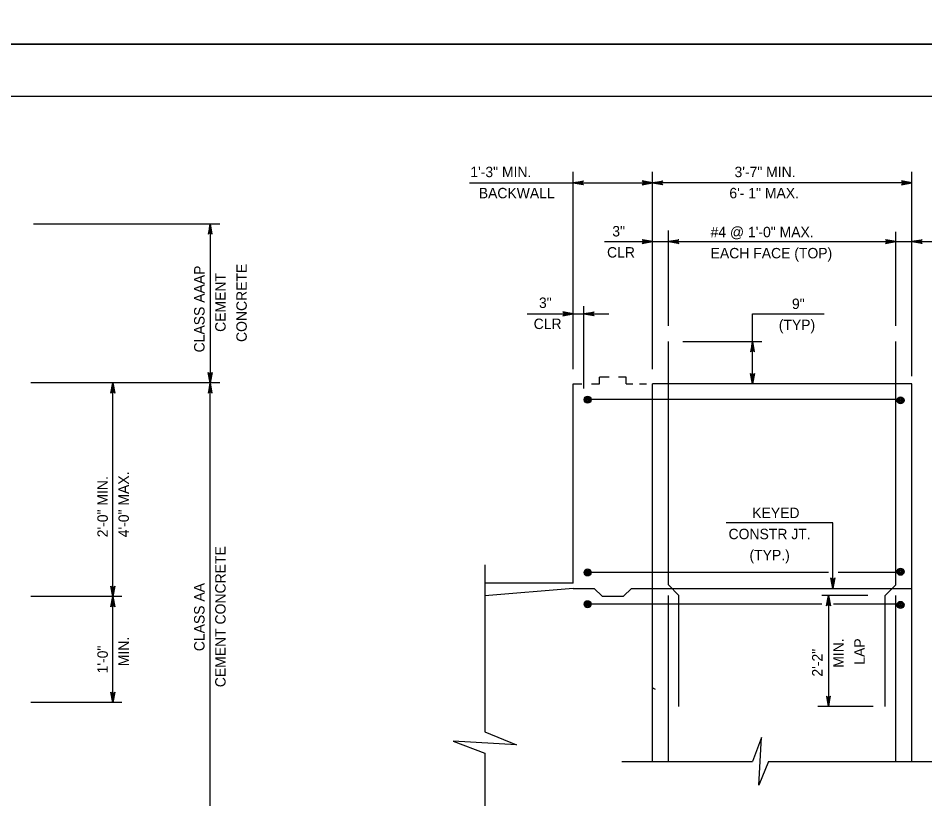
# Model space of a CAD drawing. Extents: x 636530 to 644067, y 294168 to 299122.
# Drawn here: x 638611.5 to 638872.5, y 295139.4 to 295364 of the extents above; entities that cross this region are included whole.
import ezdxf

# ---------------------------------------------------------------- set-up
doc = ezdxf.new("R2010")
doc.units = 0
doc.layers.add('1', color=7, linetype='Continuous')
doc.layers.add('PLT-BNDY', color=7, linetype='Continuous')

msp = doc.modelspace()

# ---------------------------------------------------------------- linework, layer by layer
at = {"layer": '1'}
for p, q in [((638991.78, 295341.48), (638205.78, 295341.48)), ((638771.23, 295263.04), (638771.23, 295319.74)), ((638794.07, 295263.04), (638794.07, 295319.74)), ((638868.67, 295260.97), (638868.67, 295319.74)), ((638741.37, 295316.58), (638794.07, 295316.58)), ((638868.67, 295316.58), (638794.07, 295316.58)), ((638615.92, 295304.82), (638669.52, 295304.82)), ((638666.75, 295304.82), (638666.75, 295259.09)), ((638798.64, 295275.46), (638798.64, 295302.85)), ((638864.1, 295275.46), (638864.1, 295302.52)), ((638780.29, 295299.69), (638794.07, 295299.69)), ((638794.07, 295299.69), (638868.67, 295299.69)), ((638868.67, 295299.69), (638881.56, 295299.69)), ((638774.28, 295257.43), (638774.28, 295281.15)), ((638757.96, 295278.92), (638771.23, 295278.92)), ((638771.23, 295278.92), (638781.52, 295278.92)), ((638822.87, 295278.92), (638843.49, 295278.92)), ((638822.87, 295270.98), (638822.87, 295278.92)), ((638798.64, 295200.95), (638798.64, 295270.98)), ((638802.84, 295270.98), (638825.54, 295270.98)), ((638822.87, 295258.8), (638822.87, 295270.98)), ((638864.1, 295200.95), (638864.1, 295270.98)), ((638778.83, 295258.8), (638778.83, 295260.67)), ((638781.61, 295260.67), (638778.83, 295260.67)), ((638786.45, 295260.67), (638784.31, 295260.67)), ((638786.45, 295258.8), (638786.45, 295260.67)), ((638669.52, 295259.09), (638615.18, 295259.09)), ((638638.78, 295197.57), (638638.78, 295259.09)), ((638666.75, 295127.02), (638666.75, 295259.09)), ((638771.21, 295258.8), (638773.7, 295258.8)), ((638771.23, 295201.47), (638771.23, 295258.8)), ((638776.55, 295258.8), (638778.83, 295258.8)), ((638786.45, 295258.8), (638788.42, 295258.8)), ((638790.32, 295258.8), (638792.38, 295258.8)), ((638794.07, 295150.16), (638794.07, 295258.8)), ((638868.67, 295258.8), (638794.07, 295258.8)), ((638868.67, 295150.16), (638868.67, 295258.8)), ((638775.38, 295254.23), (638775.38, 295254.23)), ((638864.44, 295254.23), (638775.38, 295254.23)), ((638865.44, 295254.04), (638865.44, 295254.04)), ((638845.99, 295218.8), (638815.29, 295218.8)), ((638845.99, 295199.95), (638845.99, 295218.8)), ((638745.8, 295206.7), (638745.8, 295158.63)), ((638775.38, 295204.52), (638775.38, 295204.52)), ((638844.75, 295204.52), (638775.38, 295204.52)), ((638864.44, 295204.52), (638847.51, 295204.52)), ((638865.44, 295204.71), (638865.44, 295204.71)), ((638771.23, 295201.47), (638745.8, 295201.47)), ((638771.23, 295199.95), (638745.8, 295197.83)), ((638771.23, 295199.95), (638777.32, 295199.95)), ((638777.32, 295199.95), (638779.61, 295197.67)), ((638787.98, 295199.95), (638785.7, 295197.67)), ((638787.98, 295199.95), (638868.67, 295199.95)), ((638801.69, 295197.9), (638798.64, 295200.95)), ((638861.06, 295197.9), (638864.11, 295200.95)), ((638641.3, 295197.57), (638615.18, 295197.57)), ((638638.78, 295167.08), (638638.78, 295197.57)), ((638779.61, 295197.67), (638785.7, 295197.67)), ((638798.64, 295150.16), (638798.64, 295197.9)), ((638801.69, 295165.92), (638801.69, 295197.9)), ((638856.07, 295197.9), (638842.8, 295197.9)), ((638844.7, 295197.9), (638844.7, 295165.92)), ((638861.06, 295165.92), (638861.06, 295197.9)), ((638864.1, 295150.16), (638864.1, 295197.9)), ((638775.38, 295195.38), (638775.38, 295195.38)), ((638842.83, 295195.38), (638775.38, 295195.38)), ((638864.44, 295195.38), (638846.15, 295195.38)), ((638865.44, 295195.19), (638865.44, 295195.19)), ((638641.3, 295167.08), (638615.18, 295167.08)), ((638857.58, 295165.92), (638841.67, 295165.92)), ((638745.8, 295152.54), (638745.8, 295123.19)), ((638785.24, 295150.16), (638822.86, 295150.16)), ((638827.43, 295150.16), (638875.64, 295150.16))]:
    msp.add_line(p, q, dxfattribs=at)
for points in [[(638771.23, 295316.58), (638774.21, 295317.14), (638774.1, 295317.06), (638773.98, 295316.98), (638773.93, 295316.88), (638773.87, 295316.78), (638773.85, 295316.68), (638773.83, 295316.58), (638773.85, 295316.48), (638773.87, 295316.38), (638773.93, 295316.28), (638773.98, 295316.18), (638774.1, 295316.1), (638774.21, 295316.02), (638771.23, 295316.58), (638774.1, 295316.1), (638773.98, 295316.18), (638771.23, 295316.58), (638773.93, 295316.28), (638773.87, 295316.38), (638771.23, 295316.58), (638773.85, 295316.48), (638773.83, 295316.58), (638771.23, 295316.58), (638773.85, 295316.68), (638773.87, 295316.78), (638771.23, 295316.58), (638773.93, 295316.88), (638773.98, 295316.98), (638771.23, 295316.58), (638774.1, 295317.06)], [(638794.07, 295316.58), (638791.09, 295317.14), (638791.2, 295317.06), (638791.32, 295316.98), (638791.38, 295316.88), (638791.44, 295316.78), (638791.45, 295316.68), (638791.47, 295316.58), (638791.45, 295316.48), (638791.44, 295316.38), (638791.38, 295316.28), (638791.32, 295316.18), (638791.2, 295316.1), (638791.09, 295316.02), (638794.07, 295316.58), (638791.2, 295316.1), (638791.32, 295316.18), (638794.07, 295316.58), (638791.38, 295316.28), (638791.44, 295316.38), (638794.07, 295316.58), (638791.45, 295316.48), (638791.47, 295316.58), (638794.07, 295316.58), (638791.45, 295316.68), (638791.44, 295316.78), (638794.07, 295316.58), (638791.38, 295316.88), (638791.32, 295316.98), (638794.07, 295316.58), (638791.2, 295317.06)], [(638794.07, 295316.58), (638797.05, 295317.14), (638796.94, 295317.06), (638796.82, 295316.98), (638796.76, 295316.88), (638796.7, 295316.78), (638796.69, 295316.68), (638796.67, 295316.58), (638796.69, 295316.48), (638796.7, 295316.38), (638796.76, 295316.28), (638796.82, 295316.18), (638796.94, 295316.1), (638797.05, 295316.02), (638794.07, 295316.58), (638796.94, 295316.1), (638796.82, 295316.18), (638794.07, 295316.58), (638796.76, 295316.28), (638796.7, 295316.38), (638794.07, 295316.58), (638796.69, 295316.48), (638796.67, 295316.58), (638794.07, 295316.58), (638796.69, 295316.68), (638796.7, 295316.78), (638794.07, 295316.58), (638796.76, 295316.88), (638796.82, 295316.98), (638794.07, 295316.58), (638796.94, 295317.06)], [(638868.67, 295316.58), (638865.69, 295317.14), (638865.8, 295317.06), (638865.92, 295316.98), (638865.98, 295316.88), (638866.04, 295316.78), (638866.05, 295316.68), (638866.07, 295316.58), (638866.05, 295316.48), (638866.04, 295316.38), (638865.98, 295316.28), (638865.92, 295316.18), (638865.8, 295316.1), (638865.69, 295316.02), (638868.67, 295316.58), (638865.8, 295316.1), (638865.92, 295316.18), (638868.67, 295316.58), (638865.98, 295316.28), (638866.04, 295316.38), (638868.67, 295316.58), (638866.05, 295316.48), (638866.07, 295316.58), (638868.67, 295316.58), (638866.05, 295316.68), (638866.04, 295316.78), (638868.67, 295316.58), (638865.98, 295316.88), (638865.92, 295316.98), (638868.67, 295316.58), (638865.8, 295317.06)], [(638666.75, 295304.82), (638666.19, 295301.84), (638666.27, 295301.95), (638666.35, 295302.07), (638666.45, 295302.12), (638666.55, 295302.18), (638666.65, 295302.2), (638666.75, 295302.22), (638666.85, 295302.2), (638666.95, 295302.18), (638667.05, 295302.12), (638667.15, 295302.07), (638667.23, 295301.95), (638667.31, 295301.84), (638666.75, 295304.82), (638667.23, 295301.95), (638667.15, 295302.07), (638666.75, 295304.82), (638667.05, 295302.12), (638666.95, 295302.18), (638666.75, 295304.82), (638666.85, 295302.2), (638666.75, 295302.22), (638666.75, 295304.82), (638666.65, 295302.2), (638666.55, 295302.18), (638666.75, 295304.82), (638666.45, 295302.12), (638666.35, 295302.07), (638666.75, 295304.82), (638666.27, 295301.95)], [(638794.07, 295299.69), (638791.09, 295300.25), (638791.2, 295300.17), (638791.32, 295300.09), (638791.38, 295299.99), (638791.44, 295299.89), (638791.45, 295299.79), (638791.47, 295299.69), (638791.45, 295299.59), (638791.44, 295299.49), (638791.38, 295299.39), (638791.32, 295299.29), (638791.2, 295299.21), (638791.09, 295299.13), (638794.07, 295299.69), (638791.2, 295299.21), (638791.32, 295299.29), (638794.07, 295299.69), (638791.38, 295299.39), (638791.44, 295299.49), (638794.07, 295299.69), (638791.45, 295299.59), (638791.47, 295299.69), (638794.07, 295299.69), (638791.45, 295299.79), (638791.44, 295299.89), (638794.07, 295299.69), (638791.38, 295299.99), (638791.32, 295300.09), (638794.07, 295299.69), (638791.2, 295300.17)], [(638798.64, 295299.69), (638801.62, 295300.25), (638801.5, 295300.17), (638801.39, 295300.09), (638801.33, 295299.99), (638801.27, 295299.89), (638801.25, 295299.79), (638801.24, 295299.69), (638801.25, 295299.59), (638801.27, 295299.49), (638801.33, 295299.39), (638801.39, 295299.29), (638801.5, 295299.21), (638801.62, 295299.13), (638798.64, 295299.69), (638801.5, 295299.21), (638801.39, 295299.29), (638798.64, 295299.69), (638801.33, 295299.39), (638801.27, 295299.49), (638798.64, 295299.69), (638801.25, 295299.59), (638801.24, 295299.69), (638798.64, 295299.69), (638801.25, 295299.79), (638801.27, 295299.89), (638798.64, 295299.69), (638801.33, 295299.99), (638801.39, 295300.09), (638798.64, 295299.69), (638801.5, 295300.17)], [(638864.1, 295299.69), (638861.12, 295300.25), (638861.24, 295300.17), (638861.35, 295300.09), (638861.41, 295299.99), (638861.47, 295299.89), (638861.49, 295299.79), (638861.5, 295299.69), (638861.49, 295299.59), (638861.47, 295299.49), (638861.41, 295299.39), (638861.35, 295299.29), (638861.24, 295299.21), (638861.12, 295299.13), (638864.1, 295299.69), (638861.24, 295299.21), (638861.35, 295299.29), (638864.1, 295299.69), (638861.41, 295299.39), (638861.47, 295299.49), (638864.1, 295299.69), (638861.49, 295299.59), (638861.5, 295299.69), (638864.1, 295299.69), (638861.49, 295299.79), (638861.47, 295299.89), (638864.1, 295299.69), (638861.41, 295299.99), (638861.35, 295300.09), (638864.1, 295299.69), (638861.24, 295300.17)], [(638868.67, 295299.69), (638871.65, 295300.25), (638871.54, 295300.17), (638871.42, 295300.09), (638871.37, 295299.99), (638871.31, 295299.89), (638871.29, 295299.79), (638871.27, 295299.69), (638871.29, 295299.59), (638871.31, 295299.49), (638871.37, 295299.39), (638871.42, 295299.29), (638871.54, 295299.21), (638871.65, 295299.13), (638868.67, 295299.69), (638871.54, 295299.21), (638871.42, 295299.29), (638868.67, 295299.69), (638871.37, 295299.39), (638871.31, 295299.49), (638868.67, 295299.69), (638871.29, 295299.59), (638871.27, 295299.69), (638868.67, 295299.69), (638871.29, 295299.79), (638871.31, 295299.89), (638868.67, 295299.69), (638871.37, 295299.99), (638871.42, 295300.09), (638868.67, 295299.69), (638871.54, 295300.17)], [(638771.23, 295278.92), (638768.25, 295279.48), (638768.36, 295279.4), (638768.48, 295279.32), (638768.54, 295279.22), (638768.6, 295279.12), (638768.61, 295279.02), (638768.63, 295278.92), (638768.61, 295278.82), (638768.6, 295278.72), (638768.54, 295278.62), (638768.48, 295278.52), (638768.36, 295278.44), (638768.25, 295278.36), (638771.23, 295278.92), (638768.36, 295278.44), (638768.48, 295278.52), (638771.23, 295278.92), (638768.54, 295278.62), (638768.6, 295278.72), (638771.23, 295278.92), (638768.61, 295278.82), (638768.63, 295278.92), (638771.23, 295278.92), (638768.61, 295279.02), (638768.6, 295279.12), (638771.23, 295278.92), (638768.54, 295279.22), (638768.48, 295279.32), (638771.23, 295278.92), (638768.36, 295279.4)], [(638774.28, 295278.92), (638777.26, 295279.48), (638777.14, 295279.4), (638777.03, 295279.32), (638776.97, 295279.22), (638776.91, 295279.12), (638776.89, 295279.02), (638776.88, 295278.92), (638776.89, 295278.82), (638776.91, 295278.72), (638776.97, 295278.62), (638777.03, 295278.52), (638777.14, 295278.44), (638777.26, 295278.36), (638774.28, 295278.92), (638777.14, 295278.44), (638777.03, 295278.52), (638774.28, 295278.92), (638776.97, 295278.62), (638776.91, 295278.72), (638774.28, 295278.92), (638776.89, 295278.82), (638776.88, 295278.92), (638774.28, 295278.92), (638776.89, 295279.02), (638776.91, 295279.12), (638774.28, 295278.92), (638776.97, 295279.22), (638777.03, 295279.32), (638774.28, 295278.92), (638777.14, 295279.4)], [(638822.87, 295270.98), (638822.31, 295267.99), (638822.39, 295268.11), (638822.47, 295268.22), (638822.57, 295268.28), (638822.67, 295268.34), (638822.77, 295268.36), (638822.87, 295268.38), (638822.97, 295268.36), (638823.07, 295268.34), (638823.17, 295268.28), (638823.27, 295268.22), (638823.35, 295268.11), (638823.43, 295267.99), (638822.87, 295270.98), (638823.35, 295268.11), (638823.27, 295268.22), (638822.87, 295270.98), (638823.17, 295268.28), (638823.07, 295268.34), (638822.87, 295270.98), (638822.97, 295268.36), (638822.87, 295268.38), (638822.87, 295270.98), (638822.77, 295268.36), (638822.67, 295268.34), (638822.87, 295270.98), (638822.57, 295268.28), (638822.47, 295268.22), (638822.87, 295270.98), (638822.39, 295268.11)], [(638666.75, 295259.09), (638666.19, 295262.07), (638666.27, 295261.96), (638666.35, 295261.84), (638666.45, 295261.78), (638666.55, 295261.72), (638666.65, 295261.71), (638666.75, 295261.69), (638666.85, 295261.71), (638666.95, 295261.72), (638667.05, 295261.78), (638667.15, 295261.84), (638667.23, 295261.96), (638667.31, 295262.07), (638666.75, 295259.09), (638667.23, 295261.96), (638667.15, 295261.84), (638666.75, 295259.09), (638667.05, 295261.78), (638666.95, 295261.72), (638666.75, 295259.09), (638666.85, 295261.71), (638666.75, 295261.69), (638666.75, 295259.09), (638666.65, 295261.71), (638666.55, 295261.72), (638666.75, 295259.09), (638666.45, 295261.78), (638666.35, 295261.84), (638666.75, 295259.09), (638666.27, 295261.96)], [(638822.87, 295258.8), (638822.31, 295261.78), (638822.39, 295261.66), (638822.47, 295261.55), (638822.57, 295261.49), (638822.67, 295261.43), (638822.77, 295261.41), (638822.87, 295261.4), (638822.97, 295261.41), (638823.07, 295261.43), (638823.17, 295261.49), (638823.27, 295261.55), (638823.35, 295261.66), (638823.43, 295261.78), (638822.87, 295258.8), (638823.35, 295261.66), (638823.27, 295261.55), (638822.87, 295258.8), (638823.17, 295261.49), (638823.07, 295261.43), (638822.87, 295258.8), (638822.97, 295261.41), (638822.87, 295261.4), (638822.87, 295258.8), (638822.77, 295261.41), (638822.67, 295261.43), (638822.87, 295258.8), (638822.57, 295261.49), (638822.47, 295261.55), (638822.87, 295258.8), (638822.39, 295261.66)], [(638638.78, 295259.09), (638639.34, 295256.11), (638639.26, 295256.22), (638639.18, 295256.34), (638639.08, 295256.39), (638638.98, 295256.45), (638638.88, 295256.47), (638638.78, 295256.49), (638638.68, 295256.47), (638638.58, 295256.45), (638638.48, 295256.39), (638638.38, 295256.34), (638638.3, 295256.22), (638638.22, 295256.11), (638638.78, 295259.09), (638638.3, 295256.22), (638638.38, 295256.34), (638638.78, 295259.09), (638638.48, 295256.39), (638638.58, 295256.45), (638638.78, 295259.09), (638638.68, 295256.47), (638638.78, 295256.49), (638638.78, 295259.09), (638638.88, 295256.47), (638638.98, 295256.45), (638638.78, 295259.09), (638639.08, 295256.39), (638639.18, 295256.34), (638638.78, 295259.09), (638639.26, 295256.22)], [(638666.75, 295259.09), (638666.19, 295256.11), (638666.27, 295256.22), (638666.35, 295256.34), (638666.45, 295256.39), (638666.55, 295256.45), (638666.65, 295256.47), (638666.75, 295256.49), (638666.85, 295256.47), (638666.95, 295256.45), (638667.05, 295256.39), (638667.15, 295256.34), (638667.23, 295256.22), (638667.31, 295256.11), (638666.75, 295259.09), (638667.23, 295256.22), (638667.15, 295256.34), (638666.75, 295259.09), (638667.05, 295256.39), (638666.95, 295256.45), (638666.75, 295259.09), (638666.85, 295256.47), (638666.75, 295256.49), (638666.75, 295259.09), (638666.65, 295256.47), (638666.55, 295256.45), (638666.75, 295259.09), (638666.45, 295256.39), (638666.35, 295256.34), (638666.75, 295259.09), (638666.27, 295256.22)], [(638845.99, 295199.95), (638845.43, 295202.93), (638845.51, 295202.82), (638845.59, 295202.7), (638845.69, 295202.64), (638845.79, 295202.59), (638845.89, 295202.57), (638845.99, 295202.55), (638846.09, 295202.57), (638846.19, 295202.59), (638846.29, 295202.64), (638846.39, 295202.7), (638846.47, 295202.82), (638846.55, 295202.93), (638845.99, 295199.95), (638846.47, 295202.82), (638846.39, 295202.7), (638845.99, 295199.95), (638846.29, 295202.64), (638846.19, 295202.59), (638845.99, 295199.95), (638846.09, 295202.57), (638845.99, 295202.55), (638845.99, 295199.95), (638845.89, 295202.57), (638845.79, 295202.59), (638845.99, 295199.95), (638845.69, 295202.64), (638845.59, 295202.7), (638845.99, 295199.95), (638845.51, 295202.82)], [(638638.78, 295197.57), (638638.22, 295200.55), (638638.3, 295200.44), (638638.38, 295200.32), (638638.48, 295200.26), (638638.58, 295200.21), (638638.68, 295200.19), (638638.78, 295200.17), (638638.88, 295200.19), (638638.98, 295200.21), (638639.08, 295200.26), (638639.18, 295200.32), (638639.26, 295200.44), (638639.34, 295200.55), (638638.78, 295197.57), (638639.26, 295200.44), (638639.18, 295200.32), (638638.78, 295197.57), (638639.08, 295200.26), (638638.98, 295200.21), (638638.78, 295197.57), (638638.88, 295200.19), (638638.78, 295200.17), (638638.78, 295197.57), (638638.68, 295200.19), (638638.58, 295200.21), (638638.78, 295197.57), (638638.48, 295200.26), (638638.38, 295200.32), (638638.78, 295197.57), (638638.3, 295200.44)], [(638638.78, 295197.57), (638639.34, 295194.59), (638639.26, 295194.7), (638639.18, 295194.82), (638639.08, 295194.88), (638638.98, 295194.94), (638638.88, 295194.95), (638638.78, 295194.97), (638638.68, 295194.95), (638638.58, 295194.94), (638638.48, 295194.88), (638638.38, 295194.82), (638638.3, 295194.7), (638638.22, 295194.59), (638638.78, 295197.57), (638638.3, 295194.7), (638638.38, 295194.82), (638638.78, 295197.57), (638638.48, 295194.88), (638638.58, 295194.94), (638638.78, 295197.57), (638638.68, 295194.95), (638638.78, 295194.97), (638638.78, 295197.57), (638638.88, 295194.95), (638638.98, 295194.94), (638638.78, 295197.57), (638639.08, 295194.88), (638639.18, 295194.82), (638638.78, 295197.57), (638639.26, 295194.7)], [(638844.7, 295197.9), (638845.26, 295194.91), (638845.18, 295195.03), (638845.1, 295195.14), (638845, 295195.2), (638844.9, 295195.26), (638844.8, 295195.28), (638844.7, 295195.3), (638844.6, 295195.28), (638844.5, 295195.26), (638844.4, 295195.2), (638844.3, 295195.14), (638844.22, 295195.03), (638844.14, 295194.91), (638844.7, 295197.9), (638844.22, 295195.03), (638844.3, 295195.14), (638844.7, 295197.9), (638844.4, 295195.2), (638844.5, 295195.26), (638844.7, 295197.9), (638844.6, 295195.28), (638844.7, 295195.3), (638844.7, 295197.9), (638844.8, 295195.28), (638844.9, 295195.26), (638844.7, 295197.9), (638845, 295195.2), (638845.1, 295195.14), (638844.7, 295197.9), (638845.18, 295195.03)], [(638794.07, 295171.4), (638794.11, 295171.31), (638794.79, 295170.99)], [(638638.78, 295167.08), (638638.22, 295170.07), (638638.3, 295169.95), (638638.38, 295169.84), (638638.48, 295169.78), (638638.58, 295169.72), (638638.68, 295169.7), (638638.78, 295169.68), (638638.88, 295169.7), (638638.98, 295169.72), (638639.08, 295169.78), (638639.18, 295169.84), (638639.26, 295169.95), (638639.34, 295170.07), (638638.78, 295167.08), (638639.26, 295169.95), (638639.18, 295169.84), (638638.78, 295167.08), (638639.08, 295169.78), (638638.98, 295169.72), (638638.78, 295167.08), (638638.88, 295169.7), (638638.78, 295169.68), (638638.78, 295167.08), (638638.68, 295169.7), (638638.58, 295169.72), (638638.78, 295167.08), (638638.48, 295169.78), (638638.38, 295169.84), (638638.78, 295167.08), (638638.3, 295169.95)], [(638844.7, 295165.92), (638845.26, 295168.91), (638845.18, 295168.79), (638845.1, 295168.68), (638845, 295168.62), (638844.9, 295168.56), (638844.8, 295168.54), (638844.7, 295168.52), (638844.6, 295168.54), (638844.5, 295168.56), (638844.4, 295168.62), (638844.3, 295168.68), (638844.22, 295168.79), (638844.14, 295168.91), (638844.7, 295165.92), (638844.22, 295168.79), (638844.3, 295168.68), (638844.7, 295165.92), (638844.4, 295168.62), (638844.5, 295168.56), (638844.7, 295165.92), (638844.6, 295168.54), (638844.7, 295168.52), (638844.7, 295165.92), (638844.8, 295168.54), (638844.9, 295168.56), (638844.7, 295165.92), (638845, 295168.62), (638845.1, 295168.68), (638844.7, 295165.92), (638845.18, 295168.79)], [(638745.8, 295158.63), (638754.95, 295154.91), (638736.68, 295156.02), (638745.8, 295152.54)], [(638827.43, 295150.16), (638824.65, 295143.3), (638825.47, 295157.01), (638822.86, 295150.16)]]:
    msp.add_lwpolyline(points, dxfattribs=at)
for centre, radius in [((638775.38, 295254.23), 1.01), ((638775.38, 295254.23), 0.761), ((638775.38, 295254.23), 0.507), ((638865.44, 295254.04), 1.01), ((638865.44, 295254.04), 0.761), ((638775.38, 295254.23), 0.254), ((638865.44, 295254.04), 0.507), ((638865.44, 295254.04), 0.254), ((638775.38, 295204.52), 1.01), ((638775.38, 295204.52), 0.761), ((638865.44, 295204.71), 1.01), ((638865.44, 295204.71), 0.761), ((638865.44, 295204.71), 0.507), ((638775.38, 295204.52), 0.507), ((638775.38, 295204.52), 0.254), ((638865.44, 295204.71), 0.254), ((638775.38, 295195.38), 1.01), ((638775.38, 295195.38), 0.761), ((638775.38, 295195.38), 0.507), ((638775.38, 295195.38), 0.254), ((638865.44, 295195.19), 1.01), ((638865.44, 295195.19), 0.761), ((638865.44, 295195.19), 0.507), ((638865.44, 295195.19), 0.254)]:
    msp.add_circle(centre, radius, dxfattribs=at)
at = {"layer": 'PLT-BNDY'}
for points in [[(638165.78, 295950.48), (639006.78, 295950.48), (639006.78, 295356.48), (638165.78, 295356.48)], [(638165.78, 295356.48), (639006.78, 295356.48), (639006.78, 294762.48), (638165.78, 294762.48)]]:
    msp.add_lwpolyline(points, close=True, dxfattribs=at)

# ---------------------------------------------------------------- texts
at = {"layer": '1'}
for s, p in [('1\'-3" MIN.', (638741.64, 295318.23)), ('3\'-7" MIN.', (638817.68, 295318.23)), ('BACKWALL', (638744.07, 295312.15)), ('6\'- 1" MAX.', (638816.19, 295312.15)), ('3"', (638782.5, 295301.17)), ('#4 @ 1\'-0" MAX.', (638810.78, 295300.95)), ('CLR', (638780.99, 295295.1)), ('EACH FACE (TOP)', (638810.8, 295294.87)), ('3"', (638761.39, 295280.61)), ('9"', (638834.2, 295280.3)), ('CLR', (638759.87, 295274.54)), ('(TYP)', (638830.41, 295274.23)), ('KEYED', (638822.78, 295220.16)), ('CONSTR JT.', (638815.96, 295214.08)), ('(TYP.)', (638821.99, 295208.01))]:
    msp.add_text(s, height=3, dxfattribs=at).set_placement(p)
for s, p in [('CLASS AAAP', (638665.15, 295267.82)), ('CONCRETE', (638677.3, 295270.82)), ('CEMENT', (638671.22, 295273.72)), ('2\'-0" MIN.', (638637.3, 295214.64)), ('4\'-0" MAX.', (638643.37, 295214.64)), ('CEMENT CONCRETE', (638671.21, 295171.5)), ('CLASS AA', (638665.14, 295181.86)), ('MIN.', (638643.37, 295177.57)), ('MIN.', (638849.07, 295177.1)), ('LAP', (638855.14, 295177.98)), ('1\'-0"', (638637.3, 295175.48)), ('2\'-2"', (638843, 295174.56))]:
    msp.add_text(s, height=3, rotation=90, dxfattribs=at).set_placement(p)

doc.saveas('drawing.dxf')
